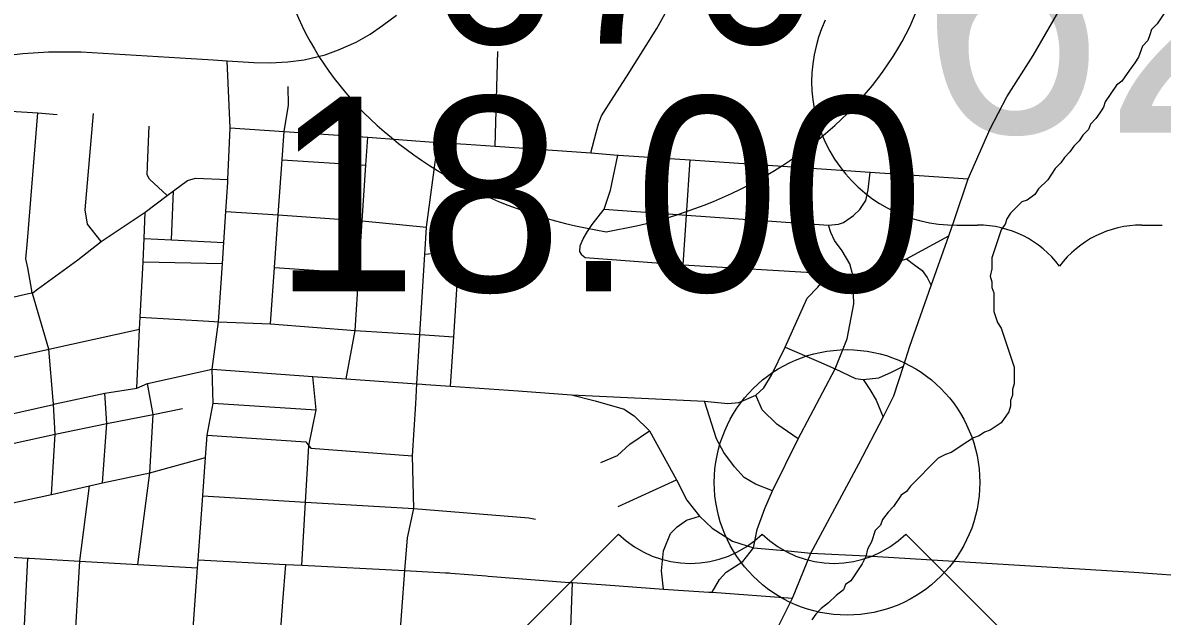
# Model space of a CAD drawing. Extents: x 1729596 to 1934326, y 644115 to 911751.
# Drawn here: x 1838166 to 1844605, y 718016 to 721369 of the extents above; entities that cross this region are included whole.
import ezdxf

# ---------------------------------------------------------------- set-up
doc = ezdxf.new("R2010")
doc.units = 0
for name, color, linetype in [('Default', 7, 'Continuous'), ('GM_X_City_Street', 7, 'Continuous'), ('GM_X_Corporation', 7, 'Continuous'), ('GM_X_Interstate_Shield', 7, 'Continuous'), ('GM_X_US_Route', 7, 'Continuous'), ('GM_X_US_Shield', 7, 'Continuous')]:
    doc.layers.add(name, color=color, linetype=linetype)

msp = doc.modelspace()

# ---------------------------------------------------------------- linework, layer by layer
at = {"layer": 'Default'}
msp.add_circle((1842823.7, 718771.9), 750, dxfattribs=at)
at = {"layer": 'GM_X_City_Street'}
for points in [[(1841488.9, 720925.6), (1841577.9, 721064.4), (1841749.2, 721337.6), (1841940.2, 721685.7), (1841974.9, 721749.9), (1841994, 721783.8), (1842205.8, 722173.6), (1842240.5, 722236.9), (1842274.4, 722298.6), (1842298.8, 722341.9)], [(1839241.2, 721158.8), (1839320.5, 721153.8), (1839471.3, 721143.7), (1839563.2, 721141.9), (1839663.3, 721147.4), (1839755.3, 721159.4), (1839873.8, 721188.8), (1839950.1, 721216.3), (1840049.4, 721258.6), (1840129.4, 721305.5), (1840199.2, 721353.3), (1840278.2, 721411.2)], [(1837280.1, 721053.7), (1837310.4, 721059.2), (1837635.9, 721113.6), (1837986.2, 721174.6), (1838166, 721195.3), (1838311.2, 721204), (1838496.3, 721205.5), (1839241.2, 721158.8)], [(1840835.5, 720672.7), (1840851.2, 721206.3)], [(1839324.4, 720468.8), (1839325.2, 720482.7), (1839338.4, 720776.3), (1839320.5, 721153.8)], [(1839639.5, 720703.7), (1839642.9, 720755), (1839667.9, 720902.9), (1839666.1, 721009.5)], [(1837288.6, 720921.9), (1837449.5, 720911.6), (1837607.4, 720899.4), (1838251.1, 720860.2), (1838360.3, 720851.5)], [(1841376.5, 720633.8), (1841405.4, 720748.2), (1841418.5, 720798.6), (1841435.8, 720842.8), (1841488.9, 720925.6)], [(1838216.3, 719856.9), (1838193.5, 719984), (1838182.9, 720034.4), (1838191.9, 720136.4), (1838251.1, 720860.2)], [(1838608, 720132.3), (1838530.7, 720231.1), (1838519, 720311.6), (1838564.5, 720855.6)], [(1838981.5, 720393.4), (1838882.1, 720485.8), (1838868.8, 720510.3), (1838871.6, 720606.4), (1838880.6, 720784.5)], [(1839338.4, 720776.3), (1839642.9, 720755), (1840115.9, 720722.3), (1840511.7, 720693.4), (1840672.2, 720683.1)], [(1839565.1, 719668.6), (1839588.3, 719986.6), (1839609.1, 720284), (1839632.1, 720594.8), (1839639.5, 720703.7)], [(1839993, 719357.5), (1840044.8, 719630.7), (1840065.1, 719954.2), (1840083.7, 720249.2), (1840105.1, 720564.6), (1840115.9, 720722.3)], [(1840215.6, 716843.8), (1840254.8, 717354.1), (1840290, 717814.4), (1840325.2, 718273.5), (1840339.3, 718458.2), (1840375.1, 718624), (1840368.4, 718922.3), (1840386.9, 719216.6), (1840393.4, 719329.1), (1840409.5, 719607.5), (1840418.4, 719761), (1840437.3, 720058.9), (1840447, 720213.2), (1840511.7, 720693.4)], [(1840672.2, 720683.1), (1840835.5, 720672.7), (1841376.5, 720633.8), (1841528.7, 720621.4), (1841532.3, 720621.1)], [(1841324.9, 720057.7), (1841313.9, 720076.8), (1841315.9, 720108.9), (1841332.4, 720147.8), (1841356.4, 720189.8), (1841384.1, 720229.8), (1841451.6, 720314.9), (1841487.4, 720422.7), (1841528.7, 720621.4)], [(1841532.3, 720621.1), (1841937.9, 720595.3), (1842954.6, 720525.1), (1843508.8, 720487.2)], [(1839632.1, 720594.8), (1840105.1, 720564.6)], [(1841896.9, 720000.8), (1841915.7, 720281), (1841937.9, 720595.3)], [(1838249.4, 719863.7), (1838477, 720030.2), (1838608, 720132.3), (1838856.9, 720299.1), (1838981.5, 720393.4), (1839017.9, 720420), (1839096, 720477.6), (1839141.9, 720490.4), (1839325.2, 720482.7)], [(1841451.6, 720314.9), (1841915.7, 720281), (1842719.9, 720225.4), (1842774.8, 720231.6), (1842802.9, 720240.3), (1842860.2, 720280.4), (1842896.9, 720313.7), (1842930, 720365.4), (1842942.4, 720424.7), (1842954.6, 720525.1)], [(1839034.8, 716685.9), (1839061.3, 717045.2), (1839089.4, 717425.6), (1839109.7, 717701.6), (1839114, 717759.7), (1839129.9, 717975.2), (1839153.1, 718289.5), (1839156.3, 718333.5), (1839183.1, 718695.7), (1839199.1, 718913.4), (1839208.4, 719039.6), (1839241.3, 719220.3), (1839235.9, 719411.2), (1839272, 719680), (1839293.7, 720008.8), (1839301.4, 720128.3), (1839313.9, 720303), (1839324.4, 720468.8)], [(1839006.4, 720142.1), (1839017.9, 720420)], [(1838810.3, 719303.7), (1838826.1, 719638.6), (1838829.7, 719705.5), (1838845.9, 720018.8), (1838851, 720149.1), (1838856.9, 720299.1)], [(1839313.9, 720303), (1839609.1, 720284), (1840083.7, 720249.2), (1840447, 720213.2)], [(1842856, 719942.3), (1842856, 719942.5), (1842839.4, 720006.8), (1842796.5, 720080.9), (1842753.7, 720139.3), (1842732.2, 720184.2), (1842719.9, 720225.4)], [(1843159, 720035.1), (1843399.7, 720165.7)], [(1838851, 720149.1), (1839006.4, 720142.1), (1839301.4, 720128.3)], [(1840581.9, 719315.7), (1840600.8, 719595.3), (1840626.7, 719979.7), (1840612.6, 720046.2), (1840579.3, 720073.2), (1840437.3, 720058.9)], [(1841324.9, 720057.7), (1841344.1, 720042.8), (1841896.9, 720000.8), (1842720.2, 719951.5)], [(1842898.4, 719953.7), (1843003.1, 719981.5), (1843159, 720035.1), (1843200, 720005.8), (1843247.7, 719968.8), (1843277, 719928.9), (1843298.6, 719883.8)], [(1838845.9, 720018.8), (1839293.7, 720008.8)], [(1839588.3, 719986.6), (1840065.1, 719954.2)], [(1841266.8, 719266), (1842018, 719230.2), (1842149.8, 719217), (1842212.9, 719222.4), (1842308.4, 719265.3), (1842353.2, 719306.2), (1842396.1, 719378.3), (1842474, 719536.2), (1842598.7, 719812.9), (1842659.1, 719875.3), (1842720.2, 719951.5), (1842856, 719942.5), (1842898.4, 719953.7)], [(1842275.6, 718377.2), (1842294.7, 718401.9), (1842316.2, 718505.2), (1842359, 718624.1), (1842401.9, 718723.5), (1842548.1, 719017.8), (1842756.6, 719413.4), (1842824.8, 719582.9), (1842861.8, 719781.7), (1842856, 719942.3)], [(1835869.2, 719309.9), (1835880.2, 719312.4), (1836005.1, 719322.4), (1836526.9, 719455.7), (1836689.1, 719487.6), (1836863.1, 719530.7), (1837204.9, 719607), (1837537.7, 719681), (1837659.6, 719714.4), (1837830.2, 719753.8), (1838198, 719838.9), (1838218.7, 719843.7), (1838223.6, 719844.9), (1838249.4, 719863.7)], [(1838337.7, 719234.5), (1838313.3, 719525.2), (1838219.7, 719838.7), (1838218.7, 719843.7), (1838217.7, 719849), (1838216.3, 719856.9)], [(1838829.7, 719705.5), (1839217.3, 719683.5), (1839246.6, 719681.6)], [(1839246.6, 719681.6), (1839272, 719680), (1839565.1, 719668.6), (1840044.8, 719630.7), (1840409.5, 719607.5), (1840600.8, 719595.3)], [(1837290.4, 719296.7), (1838313.3, 719525.2), (1838826.1, 719638.6)], [(1842474, 719536.2), (1842662.8, 719454.2)], [(1837377.9, 718995), (1837716.7, 719066.5), (1837750.9, 719074.5), (1837967.7, 719128.7), (1838340.1, 719212.8), (1838349.4, 719214.9), (1838628.5, 719276.7), (1838810.3, 719303.7), (1838871.1, 719330.5), (1839235.9, 719411.2)], [(1839235.9, 719411.2), (1839805.3, 719370.8), (1839993, 719357.5), (1840393.4, 719329.1), (1840423.6, 719327)], [(1842662.8, 719454.2), (1842756.6, 719413.4), (1842871.6, 719358.8), (1842914.5, 719353), (1842953.4, 719296.5), (1842988.5, 719236.1), (1843027.5, 719140.6)], [(1842914.5, 719353), (1843004.1, 719362.7), (1843074.3, 719393.9), (1843142.5, 719429)], [(1838816.3, 718308.4), (1838882.9, 718826.8), (1838902.5, 719155.1), (1838871.1, 719330.5)], [(1839742.6, 718303.4), (1839763.6, 718660.7), (1839782.3, 718978.9), (1839823.8, 719181.7), (1839805.3, 719370.8)], [(1840423.6, 719327), (1840443.7, 719325.5), (1840581.9, 719315.7), (1840965.2, 719288.5), (1841266.8, 719266)], [(1838616.7, 718768.6), (1838639.9, 719105), (1838628.5, 719276.7)], [(1841266.8, 719266), (1841399.9, 719232.2), (1841564.6, 719185.4), (1841569.3, 719182.3), (1841571.5, 719180.9)], [(1842548.1, 719017.8), (1842426.7, 719101), (1842344.9, 719181.4), (1842308.4, 719265.3)], [(1838327.5, 718704.3), (1838348.7, 719043.7), (1838340.1, 719212.8), (1838339.1, 719217.9), (1838337.7, 719234.5)], [(1839241.3, 719220.3), (1839823.8, 719181.7)], [(1842401.9, 718723.5), (1842307, 718761.6), (1842242, 718799.4), (1842187.7, 718859.1), (1842128, 718941), (1842086.1, 719018.3), (1842018, 719230.2)], [(1837740.9, 718913.6), (1837959.9, 718959.9), (1838348.7, 719043.7), (1838639.9, 719105), (1838902.5, 719155.1)], [(1838902.5, 719155.1), (1839068, 719190.1)], [(1841571.5, 719180.9), (1841621.6, 719147.7), (1841708.1, 719062.6), (1841860.1, 718785.9), (1841918.2, 718672.3), (1841990.7, 718581.2), (1842061.8, 718513.9), (1842175.8, 718440.5), (1842294.7, 718401.9), (1842490.4, 718385.5), (1842619.3, 718372.1)], [(1839208.4, 719039.6), (1839764.5, 719001.6), (1839782.3, 718978.9), (1839793.4, 718964.7), (1840368.4, 718922.3)], [(1841432, 718884.5), (1841527.2, 718923.9), (1841597, 718988.1), (1841708.1, 719062.6)], [(1837944.1, 718620), (1838135.9, 718662.2), (1838327.5, 718704.3), (1838543.3, 718751.8), (1838616.7, 718768.6), (1838882.9, 718826.8), (1839199.1, 718913.4)], [(1838488.6, 718328.5), (1838543.3, 718751.8)], [(1841531, 718635.1), (1841860.1, 718785.9)], [(1839183.1, 718695.7), (1839763.6, 718660.7), (1840375.1, 718624), (1841025.2, 718571.9), (1841062.3, 718564)], [(1841786.1, 718168.1), (1841774.8, 718271.4), (1841786, 718385.3), (1841826.8, 718482.4), (1841863.9, 718521.4), (1841917, 718558), (1841990.7, 718581.2)], [(1837268.9, 718399.8), (1837726.5, 718373.6), (1838190.6, 718343.6), (1838195.1, 718343.3), (1838201.9, 718343)], [(1842062.1, 718150.7), (1842103.7, 718222.6), (1842140.8, 718265.5), (1842234.3, 718324), (1842275.6, 718377.2)], [(1842619.3, 718372.1), (1842933.1, 718357.8)], [(1838167.7, 717811.8), (1838195.1, 718343.3)], [(1838201.9, 718343), (1838488.4, 718326.9), (1838816.3, 718308.4), (1839153.1, 718289.5)], [(1838455.3, 717796), (1838488.4, 718326.9), (1838488.6, 718328.5)], [(1839156.3, 718333.5), (1839652.8, 718308), (1839742.6, 718303.4), (1840325.2, 718273.5), (1840553.9, 718261.7), (1840574.4, 718260.1)], [(1839589.9, 717395.9), (1839607.9, 717677.2), (1839619, 717851.1), (1839624.9, 717943.6), (1839634.7, 718097.2), (1839652.8, 718308)], [(1842933.1, 718357.8), (1844447.1, 718263.8), (1844809.9, 718237.9), (1844918.4, 718230.1), (1845412.9, 718196.1), (1845727.2, 718174.5), (1845978.3, 718153.9), (1846515.9, 718109.6)], [(1840574.4, 718260.1), (1840585.5, 718259.3), (1840784.1, 718243.8)], [(1840784.1, 718243.8), (1840796.1, 718242.9), (1841256, 718207)], [(1841241.8, 717386.7), (1841272.6, 718205.7)], [(1841256, 718207), (1841272.6, 718205.7), (1841460.6, 718193.4), (1841786.1, 718168.1), (1842042.9, 718151.9)], [(1842042.9, 718151.9), (1842062.1, 718150.7), (1842515, 718117.4)]]:
    msp.add_lwpolyline(points, dxfattribs=at)
at = {"layer": 'GM_X_Corporation'}
msp.add_lwpolyline([(1844660.6, 721489.3), (1844576.6, 721363.4), (1844545.2, 721331.9), (1844534.7, 721300.4), (1844524.2, 721269), (1844492.7, 721237.5), (1844471.7, 721174.6), (1844450.8, 721143.1), (1844419.3, 721101.1), (1844377.3, 721038.2), (1844345.9, 721017.2), (1844282.9, 720922.8), (1844272.4, 720891.3), (1844251.5, 720859.9), (1844230.5, 720828.4), (1844199, 720796.9), (1844188.5, 720765.5), (1844157, 720734), (1844136.1, 720702.5), (1844104.6, 720671.1), (1844083.6, 720639.6), (1844052.2, 720608.1), (1844031.2, 720576.7), (1843999.7, 720545.2), (1843957.7, 720482.2), (1843905.3, 720429.8), (1843884.3, 720398.3), (1843842.3, 720366.9), (1843810.9, 720356.4), (1843747.9, 720293.4), (1843727, 720262), (1843716.5, 720230.5), (1843695.5, 720199), (1843643, 720041.7), (1843643, 719978.7), (1843632.5, 719936.8), (1843643, 719905.3), (1843643, 719873.8), (1843653.5, 719842.4), (1843653.5, 719737.4), (1843674.5, 719674.5), (1843695.5, 719643), (1843768.9, 719422.7), (1843768.9, 719391.2), (1843768.9, 719328.3), (1843758.5, 719296.8), (1843758.5, 719265.4), (1843748, 719233.9), (1843748, 719202.4), (1843737.5, 719170.9), (1843695.5, 719108), (1843632.6, 719066.1), (1843601.1, 719055.6), (1843569.6, 719034.6), (1843538.2, 719024.1), (1843506.7, 719003.1), (1843412.3, 718940.2), (1843380.8, 718929.7), (1843338.8, 718908.7), (1843181.5, 718751.4), (1843160.5, 718719.9), (1843129, 718698.9), (1843087.1, 718636), (1843055.6, 718604.5), (1843024.1, 718562.5), (1843013.6, 718531.1), (1842982.2, 718499.6), (1842961.2, 718436.7), (1842940.2, 718394.7), (1842929.7, 718352.7), (1842908.7, 718310.8), (1842845.8, 718216.4), (1842814.3, 718195.4), (1842803.8, 718163.9), (1842761.9, 718132.4), (1842719.9, 718090.5), (1842678, 718059), (1842646.5, 718027.5), (1842625.5, 717996.1)], dxfattribs=at)
at = {"layer": 'GM_X_Interstate_Shield'}
for centre, start_param, end_param in [((1841930.6, 722025.7), 2.911027, 4.511031), ((1840993.1, 722025.7), 4.913747, 6.513751)]:
    msp.add_ellipse(centre, major_axis=(2343.8, 0), ratio=0.8, start_param=start_param, end_param=end_param, dxfattribs=at)
at = {"layer": 'GM_X_US_Route'}
msp.add_lwpolyline([(1842189, 717112.4), (1842215.5, 717269.6), (1842246.5, 717508.5), (1842269.1, 717569.9), (1842417.5, 717922.5), (1842515, 718117.4), (1842619.3, 718372.1), (1842891.1, 718877.5), (1843027.5, 719140.6), (1843087.9, 719261.4), (1843142.5, 719429), (1843179.5, 719542), (1843298.6, 719883.8), (1843399.7, 720165.7), (1843429, 720251.4), (1843508.8, 720487.2), (1843633.4, 720770.3), (1843727, 720950.7), (1843875.2, 721183.2), (1844126.1, 721618.6)], dxfattribs=at)
at = {"layer": 'GM_X_US_Shield'}
for p, q in [((1843444.8, 720226.1), (1843560.8, 720226.1)), ((1844488.9, 720226.1), (1844604.9, 720226.1)), ((1841531.9, 718479.7), (1840951.9, 717899.6)), ((1843736.2, 717899.6), (1843156.2, 718479.7))]:
    msp.add_line(p, q, dxfattribs=at)
for centre, radius, start, end in [((1843435.7, 721038.2), 812.1, 154.83192, 270.63826), ((1843560.8, 719646), 580.1, 36.8699, 90), ((1844488.9, 719646), 580.1, 90, 143.1301), ((1841938, 718893.9), 580.1, 225.573, 314.427), ((1842750.1, 718893.9), 580.1, 225.573, 314.427)]:
    msp.add_arc(centre, radius, start, end, dxfattribs=at)

# ---------------------------------------------------------------- texts
at = {"layer": 'Default'}
msp.add_text('18.00', height=1100, dxfattribs=at).set_placement((1839578.9, 719851))
at = {"layer": 'GM_X_Interstate_Shield'}
msp.add_text('670', height=1000, dxfattribs=at).set_placement((1840445.6, 721251.1))
at = {"layer": 'GM_X_US_Shield'}
msp.add_text('62', height=1392.19, dxfattribs=at).set_placement((1843236.7, 720748.2))

doc.saveas('drawing.dxf')
